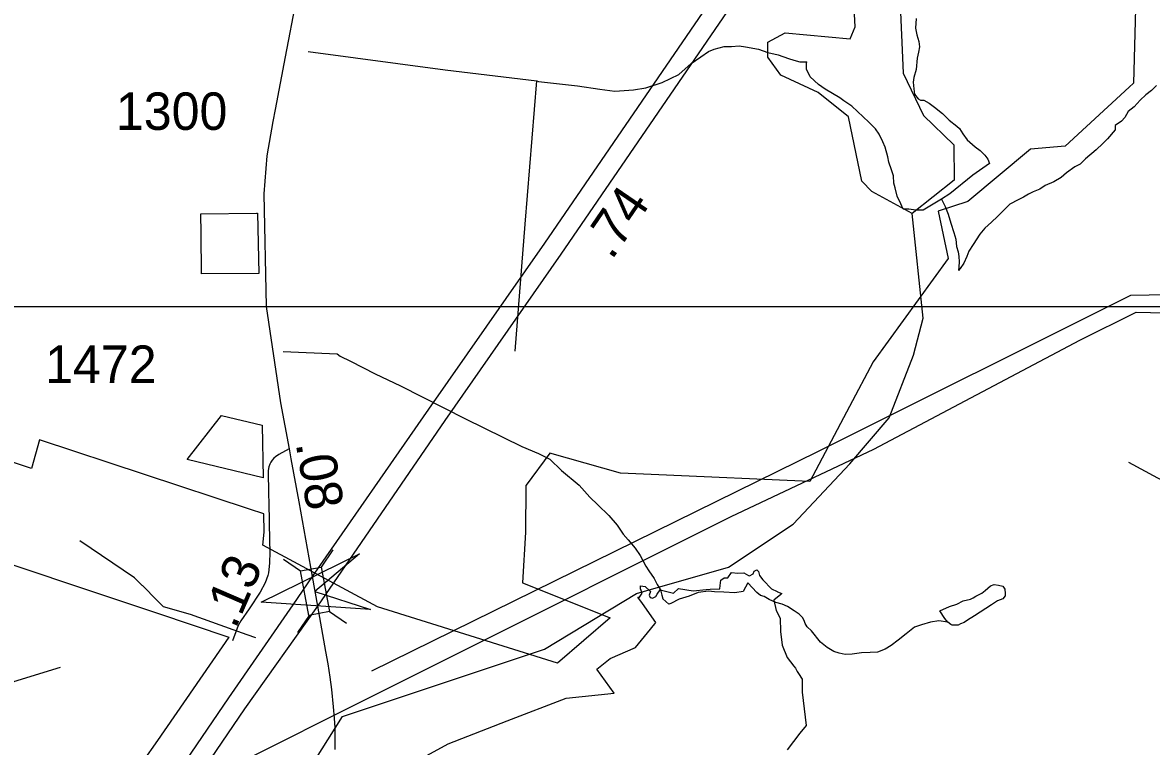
# Model space of a CAD drawing. Extents: x 2206922 to 2357709, y 510027 to 673830.
# Drawn here: x 2297879 to 2301643, y 609285 to 611701 of the extents above; entities that cross this region are included whole.
import ezdxf

# ---------------------------------------------------------------- set-up
doc = ezdxf.new("R2010")
doc.units = 0
for name, color, linetype in [('Exist Boundary Political City Limit New', 7, 'Continuous'), ('Exist Hydrographic Creek Single Shore', 7, 'Continuous'), ('Exist Hydrographic Misc Water Feature', 7, 'Continuous'), ('Exist Hydrographic Pond Under 1500 Sq Ft', 7, 'Continuous'), ('Exist Road Non-System Type 51', 7, 'Continuous'), ('Exist Road Primary Interstate Divided Center Attributed', 7, 'Continuous'), ('Exist Road Primary Interstate Service Mileage Tenths English Label', 7, 'Continuous'), ('Exist Road Secondary Mileage Hundredths English Label', 7, 'Continuous'), ('Exist Road Secondary Structure Standard Bridge Attributed CELL', 7, 'Continuous'), ('Exist Road Secondary Structure Standard Bridge CELL', 7, 'Continuous'), ('Exist Road Secondary Type 51 Attributed', 7, 'Continuous'), ('Exist Road Secondary Type 51 Number Label', 7, 'Continuous'), ('Exist Utilities Electrical Transmission Line', 7, 'Continuous'), ('Map Preparation Boundary City Limit Buffer Line', 7, 'Continuous'), ('Map Preparation Inset Cut Line', 7, 'Continuous')]:
    doc.layers.add(name, color=color, linetype=linetype)

msp = doc.modelspace()

# ---------------------------------------------------------------- linework, layer by layer
at = {"layer": 'Exist Boundary Political City Limit New'}
for points in [[(2301595.8, 611955.4), (2301583.2, 611498.7), (2301568.8, 611485.4), (2301355, 611288.4), (2301239.8, 611278.1), (2301030.8, 611103.3), (2300932.2, 611071.2), (2300965.2, 610913), (2300715, 610569.1), (2300636.5, 610420), (2300504.5, 610169.6), (2300000, 610191.3), (2299872.8, 610197.1), (2299637, 610264.2), (2299557.5, 610157), (2299557, 610156.4), (2299557, 610153.1), (2299555.8, 610000), (2299545.5, 609830.8), (2299838.2, 609714.4), (2299662.5, 609563.6), (2299062.8, 609750.7), (2298680.2, 609957.1), (2298683.8, 610000)], [(2298666, 610862.9), (2298475.5, 610862.4), (2298474, 610996.3), (2298473.2, 611062.4), (2298659, 611065.1), (2298662.5, 611065.2), (2298666, 610862.9)], [(2298542, 610390.1), (2298678, 610357.3), (2298681.5, 610181.9), (2298427, 610242.6), (2298542, 610390.1)], [(2298683.8, 610000), (2298683, 610060.9), (2298635.8, 610076.6), (2297935.5, 610308.8), (2297908, 610212.9), (2297609.5, 610311.6)], [(2297770, 609917), (2298041.8, 609825.8), (2298325.2, 609730.6), (2298567, 609649.4), (2298328.2, 609305.6), (2298278.8, 609234.3)], [(2299214.5, 609247.9), (2299297.5, 609294.4), (2299494.5, 609370.5), (2299691.8, 609446.5), (2299851.8, 609463.5), (2299793.2, 609542.6), (2299838, 609578.6), (2299923, 609615.1), (2299963.2, 609664.7), (2299987, 609694.1), (2299990.8, 609698.7), (2299946, 609761.8), (2299930.8, 609783), (2299936.5, 609783.9), (2299945, 609796.4), (2299939.5, 609811.6), (2299939.5, 609821.7), (2299954.8, 609819), (2299973.2, 609802), (2299968.2, 609790.6), (2299971.8, 609782.8), (2299976.2, 609781.3), (2299979.5, 609780.2), (2299990.5, 609785.6), (2299995.2, 609793.1), (2300005, 609808.2), (2300049.8, 609796.4), (2300065.8, 609812.8), (2300115.5, 609804.7), (2300158.5, 609809.4), (2300171.2, 609809.9), (2300203.5, 609811.2), (2300205, 609822.1), (2300207.2, 609840), (2300218, 609848.2), (2300230.5, 609847.6), (2300242.8, 609866.1), (2300264.2, 609863.6), (2300284.2, 609864.7), (2300300, 609856.2), (2300302.5, 609854.9), (2300314.5, 609861.4), (2300318.2, 609870.2), (2300327.2, 609874.7), (2300332.8, 609868.6), (2300335.8, 609856.2), (2300347.8, 609841.1), (2300348.5, 609840.2)], [(2300348.5, 609840.2), (2300375.8, 609810.8), (2300395, 609802), (2300395.8, 609801.6), (2300410.2, 609795.2), (2300407, 609792.4), (2300383.5, 609773.2), (2300392.2, 609738.4), (2300405, 609712.9), (2300406.5, 609668.4), (2300411.5, 609622.7), (2300428.8, 609581.6), (2300450.2, 609553.7), (2300455.8, 609546.5), (2300462, 609535.8), (2300466.5, 609528.8), (2300479, 609510), (2300478, 609473.5), (2300479, 609466.6), (2300491.5, 609354.9), (2300471.2, 609329.1), (2300428, 609273.9)]]:
    msp.add_lwpolyline(points, dxfattribs=at)
at = {"layer": 'Exist Hydrographic Creek Single Shore'}
msp.add_lwpolyline([(2298012.3, 608776.9), (2298210.8, 608879.9), (2298386.5, 608905), (2298603.8, 609010.2), (2298828.3, 609199), (2298945.2, 609385.7)], dxfattribs=at)
at = {"layer": 'Exist Hydrographic Misc Water Feature'}
for points in [[(2300858.7, 611713.7), (2300856.8, 611682), (2300861.3, 611659.8), (2300867.3, 611637.8), (2300869.9, 611619.9), (2300866.1, 611601.9), (2300862.4, 611581.7), (2300858.5, 611543.8), (2300850.9, 611517.8), (2300849, 611501.8), (2300851.3, 611480), (2300853.3, 611461.8), (2300865.6, 611445.8), (2300873.4, 611442.2), (2300883.7, 611442.2), (2300901.5, 611432.2), (2300920.2, 611418.5), (2300946.2, 611396.8), (2300968.2, 611375.2), (2300994.2, 611355.5), (2301002.6, 611347.7), (2301014.5, 611329.7), (2301028.7, 611309.7), (2301054.9, 611286.3), (2301071.7, 611274.1), (2301087.3, 611258.3), (2301097.8, 611244.6), (2301103.5, 611230.7), (2301048.1, 611192), (2300971, 611129.4), (2300943.4, 611110.9)], [(2299593.9, 611506.3), (2299599.4, 611504.3), (2299729.7, 611489.5), (2299803.9, 611478.3), (2299854.1, 611471.2), (2299916, 611475.7), (2299957.5, 611482.4), (2300011.6, 611500.6), (2300067, 611527.1), (2300108.8, 611563.8), (2300140.6, 611586.2), (2300166, 611604.3), (2300184.5, 611612.4), (2300202.1, 611616.7), (2300218.1, 611621.2), (2300242.5, 611621.2), (2300267.9, 611623.4), (2300289.9, 611619.7), (2300332.3, 611612.1), (2300364.3, 611600.4), (2300397.9, 611592.9), (2300432.6, 611581.2), (2300450.2, 611575.3), (2300470.5, 611569.8), (2300494.3, 611569.8)], [(2298831.1, 611604.2), (2299287.6, 611542.7), (2299593.9, 611506.3)], [(2300943.4, 611110.9), (2300881.6, 611074.4), (2300857.8, 611074.3), (2300833.7, 611077.9), (2300815.8, 611077.8), (2300807.4, 611095.7), (2300795.5, 611121.4), (2300789, 611149.1), (2300784.4, 611165.2), (2300782.6, 611189.4), (2300776, 611209), (2300768, 611235), (2300763.7, 611253.1), (2300755.5, 611284.8), (2300746.9, 611302.7), (2300735.2, 611328.4), (2300722.9, 611346.4), (2300700.6, 611368.1), (2300644, 611421.6), (2300617.5, 611439.4), (2300604, 611449.1), (2300555.4, 611478.7), (2300533.3, 611494.2), (2300504.7, 611520), (2300496.8, 611535.8), (2300492.7, 611544.2), (2300492.7, 611553.9), (2300492.7, 611564), (2300494.3, 611569.8)], [(2299521.5, 610603.9), (2299554.9, 611027.9), (2299593.9, 611506.3)], [(2301660.6, 611490.3), (2301643, 611474.3), (2301624.9, 611460), (2301605.3, 611441.9), (2301585.6, 611419.7), (2301565.9, 611403.6), (2301554, 611383.5), (2301543.7, 611371.2), (2301522.4, 611357), (2301522.6, 611343.2), (2301496.6, 611312.7), (2301480.8, 611296.8), (2301459.3, 611276.5), (2301423.6, 611246.2), (2301405.5, 611227.8), (2301387.7, 611219.6), (2301360, 611199.4), (2301342.2, 611183.4), (2301318.2, 611169.2), (2301288.5, 611156.7), (2301270.6, 611144.3), (2301248.9, 611136.3), (2301232.7, 611128.2), (2301216.9, 611118), (2301199.1, 611109.7), (2301171.2, 611095.2), (2301153.5, 611077.2), (2301129.7, 611053.2), (2301110.1, 611034.7), (2301087.9, 611014.5), (2301070.5, 610994.4), (2301048.8, 610960.4), (2301034.8, 610938.1), (2301027.2, 610919.8), (2301017.6, 610897.7), (2301005.5, 610879.7), (2301000, 610873.6)], [(2300943.4, 611110.9), (2300955.5, 611087.1), (2300965.7, 611061.3), (2300973.9, 611031.3), (2300984.4, 610999.7), (2300990.5, 610977.6), (2300992.8, 610953.8), (2300998.7, 610935.9), (2301001.2, 610919.7), (2301001.6, 610901.8), (2301001.4, 610885.6), (2301000, 610873.6)], [(2298945.2, 609385.7), (2299618.9, 609609.6), (2299925.9, 609795.9), (2300232.9, 609883.8), (2300447.9, 610027), (2300637, 610228.3), (2300769.1, 610381.3), (2300850.1, 610591.3), (2300882, 610714.1), (2300844.9, 611063.6)], [(2298747.9, 610603.6), (2298928.1, 610595.6), (2298937.7, 610587.6), (2298972.2, 610570.3), (2299054.2, 610529.1), (2299138.7, 610488), (2299356, 610378.2), (2299543.1, 610286.4), (2299599, 610263), (2299637, 610243.5), (2299675.7, 610206), (2299734.4, 610156.6), (2299770.7, 610116.7), (2299796.5, 610091.3), (2299833.2, 610055.8), (2299861.5, 610024), (2299881.6, 609994.1), (2299897.8, 609974.3), (2299922, 609946.6), (2299938.4, 609922.7), (2299956.9, 609887.1), (2299966.9, 609871), (2299985.1, 609845.5), (2299995.4, 609825.3), (2300005.7, 609807.6), (2300010, 609789.9), (2300013.9, 609777.9), (2300034.2, 609759.8)], [(2300297.2, 609830.9), (2300281.4, 609802.5), (2300254, 609798.1), (2300217.7, 609799.9), (2300185.7, 609801.5), (2300166, 609803.3), (2300131.8, 609799.1), (2300102, 609786.6), (2300068, 609776.2), (2300040.1, 609762.2), (2300034.2, 609759.8)], [(2300964.5, 609700.1), (2300933.9, 609703.9), (2300906.4, 609699.5), (2300876.5, 609691), (2300852.7, 609682.8), (2300824.8, 609660.7), (2300798.8, 609640.2), (2300775, 609621.9), (2300755.5, 609609.8), (2300729.7, 609599.6), (2300705.3, 609599.2), (2300675.8, 609597.1), (2300645.6, 609592.8), (2300621.8, 609592.3), (2300601.5, 609596.2), (2300583.9, 609602.1), (2300561.3, 609615.6), (2300539.4, 609633.5), (2300509.1, 609670.9), (2300494.7, 609684.8), (2300488.8, 609695), (2300486.7, 609702.7), (2300480.6, 609714.9), (2300468, 609726.6), (2300452.3, 609738.3), (2300429.9, 609752.2), (2300411.7, 609760.2), (2300390.1, 609765.9), (2300368, 609775.7), (2300351.8, 609785.5), (2300339.7, 609789.3), (2300327.6, 609799.2), (2300297.2, 609830.9)], [(2300964.5, 609700.1), (2300954, 609711.8), (2300938, 609737.7), (2300969.6, 609752), (2300994, 609760.1), (2301015.7, 609770.6), (2301039.5, 609776.8), (2301049.2, 609781), (2301057.2, 609787.1), (2301077.5, 609797), (2301088.9, 609805.4), (2301107, 609821.4), (2301118.7, 609825.7), (2301132.8, 609823.6), (2301147.2, 609819.8), (2301154.8, 609810.1), (2301155, 609795.9), (2301155, 609788.2), (2301147.4, 609778), (2301129.7, 609771.7), (2301109.7, 609757.7), (2301071.9, 609733), (2301053.7, 609721.1), (2301030.1, 609706.8), (2301018.2, 609698.5), (2301006.3, 609694.6), (2300998.5, 609690.5), (2300978.4, 609690.3), (2300974.5, 609692.1), (2300964.5, 609700.1)]]:
    msp.add_lwpolyline(points, dxfattribs=at)
at = {"layer": 'Exist Hydrographic Pond Under 1500 Sq Ft'}
msp.add_lwpolyline([(2300844.9, 611063.6), (2300711, 611137), (2300677, 611171.7), (2300632.9, 611386.5), (2300532, 611467.7), (2300406.9, 611525), (2300363.9, 611585.6), (2300363.9, 611634.9), (2300421.9, 611666.7), (2300638.9, 611646), (2300655.1, 611686), (2300644, 611895.6), (2300702, 611904.5), (2300777.9, 611838.6), (2300803.9, 611787.2), (2300815, 611531.7), (2300882.9, 611390.1), (2300984, 611292.4), (2300985, 611174.3), (2300844.9, 611063.6)], dxfattribs=at)
at = {"layer": 'Exist Road Non-System Type 51'}
for p, q in [((2298279.4, 609821.1), (2298277.7, 609822.8)), ((2298627.5, 609657.9), (2298580.5, 609674.6)), ((2298656.3, 609647.6), (2298627.5, 609657.9))]:
    msp.add_line(p, q, dxfattribs=at)
for points in [[(2302669.5, 609785.8), (2302626.9, 609800), (2302263.5, 609920.8), (2301997.8, 610015.3), (2301874.8, 610070.3), (2301782.6, 610123), (2301664, 610180.1), (2301567.3, 610232.9)], [(2298277.7, 609822.8), (2298252.2, 609848.3), (2298069.2, 609971.4)], [(2298580.5, 609674.6), (2298438.2, 609725.3), (2298348.8, 609751.6), (2298326.9, 609773.6), (2298279.4, 609821.1)]]:
    msp.add_lwpolyline(points, dxfattribs=at)
at = {"layer": 'Exist Road Primary Interstate Divided Center Attributed'}
for points in [[(2301053.9, 613030.6), (2300322.2, 611991.3), (2299619.5, 610965.1), (2299232.7, 610410.4), (2298844.5, 609852.1)], [(2301111.8, 612998.5), (2300376.1, 611953.9), (2299673.5, 610927.8), (2299286.6, 610372.9), (2298862.1, 609753.4)], [(2298844.5, 609852.1), (2298779.6, 609757.5), (2298564.9, 609447.7), (2298280.6, 609029.8), (2298078.5, 608714.6), (2297910.7, 608420), (2297811.4, 608214.4), (2297736.1, 608043.2), (2297575.1, 607625.2), (2297438.1, 607145.6), (2297328.5, 606669.4), (2297208.7, 606052.8), (2297112.8, 605669.1), (2297040.9, 605439.5), (2296893.6, 605018.2), (2296605.9, 604305.6), (2296386.7, 603730), (2296248.2, 603378.4), (2296202.7, 603264.5), (2296044.3, 602853), (2295787.4, 602202.1), (2295553.8, 601595.1)], [(2298862.1, 609753.4), (2298618.9, 609410.6), (2298335.4, 608993.6), (2298134.7, 608680.6), (2297968.8, 608389.4), (2297871, 608186.9), (2297796.7, 608018.1), (2297637.4, 607604.4), (2297501.7, 607129.2), (2297392.7, 606655.8), (2297272.7, 606038.5), (2297176, 605651.3), (2297103.1, 605418.9), (2296955, 604995), (2296667, 604281.6), (2296448.1, 603706.8), (2296328.1, 603387.7), (2296105.3, 602828.8), (2295848.5, 602178.3), (2295615.8, 601573.6)]]:
    msp.add_lwpolyline(points, dxfattribs=at)
at = {"layer": 'Exist Road Secondary Structure Standard Bridge Attributed CELL'}
msp.add_lwpolyline([(2299038.9, 609742.7), (2298673.9, 609766.6), (2299002, 609928.4), (2298853.3, 609802.3)], close=True, dxfattribs=at)
at = {"layer": 'Exist Road Secondary Structure Standard Bridge CELL'}
for p, q in [((2298913.6, 609941), (2298874.6, 609884)), ((2298748.3, 609909.9), (2298805.3, 609871)), ((2298834.5, 609722.7), (2298795.6, 609665.7)), ((2298902.3, 609735.5), (2298959.2, 609696.6))]:
    msp.add_line(p, q, dxfattribs=at)
msp.add_lwpolyline([(2298874.6, 609884), (2298902.6, 609735.5), (2298833.2, 609722.5), (2298805.3, 609871)], close=True, dxfattribs=at)
at = {"layer": 'Exist Road Secondary Type 51 Attributed'}
for points in [[(2299217.4, 614085.3), (2299172.2, 613802.4), (2299073.8, 613299.7), (2299010.7, 612926.9), (2298985, 612833.9), (2298909.6, 612420.8), (2298850.3, 612127.8), (2298828.7, 611996), (2298819.5, 611940.3), (2298816.6, 611924), (2298791, 611779.2), (2298754.4, 611585.8), (2298720.5, 611410.9), (2298712.7, 611370.4), (2298693.6, 611256.2), (2298683.4, 611128.7), (2298691.2, 610753.3), (2298739.1, 610431.7), (2298767.3, 610278.4)], [(2298767.3, 610278.4), (2298733.7, 610259.1), (2298722.6, 610252.1), (2298716.3, 610246.7), (2298711.2, 610241), (2298706.8, 610234), (2298703.3, 610226.7), (2298700.1, 610218.5), (2298697.9, 610206.1), (2298698.2, 610127.6), (2298699.8, 610098.7), (2298702.3, 609971.7), (2298702.9, 609935.2), (2298701.7, 609896.8), (2298699.1, 609864.7), (2298696.9, 609856.1), (2298687.1, 609831.3), (2298670.9, 609799.6), (2298634.7, 609745), (2298607, 609704.6), (2298597.2, 609689.4), (2298589.9, 609667.5), (2298578.8, 609637.3)], [(2298767.3, 610278.4), (2298773.3, 610245.4), (2298800.1, 610101.6), (2298844.5, 609852.1)], [(2298844.5, 609852.1), (2298862.1, 609753.4)], [(2298862.1, 609753.4), (2298882.7, 609639.8), (2298888.7, 609601.7), (2298896.7, 609561.1), (2298903.7, 609516), (2298908.7, 609475), (2298914.8, 609417.5), (2298917.9, 609379.1), (2298919.5, 609347.4), (2298919.5, 609323.5), (2298919.5, 609274.6)]]:
    msp.add_lwpolyline(points, dxfattribs=at)
at = {"layer": 'Exist Utilities Electrical Transmission Line'}
for points in [[(2302644.6, 610789.1), (2302131.5, 610799.6), (2301573.6, 610790.5)], [(2301573.6, 610790.5), (2300530, 610268.7), (2299042.7, 609536.9)], [(2298340.3, 609100.8), (2300242.1, 610052.4), (2300717.2, 610277.6), (2301404.8, 610640.4), (2301592.4, 610734.2), (2302646.6, 610709.4)], [(2297568.8, 609326.6), (2297849.4, 609502.3), (2298004.7, 609549.7)]]:
    msp.add_lwpolyline(points, dxfattribs=at)
at = {"layer": 'Map Preparation Boundary City Limit Buffer Line'}
for points in [[(2301595.8, 611955.4), (2301583.2, 611498.7), (2301568.8, 611485.4), (2301355, 611288.4), (2301239.8, 611278.1), (2301030.8, 611103.3), (2300932.2, 611071.2), (2300965.2, 610913), (2300715, 610569.1), (2300636.5, 610420), (2300504.5, 610169.6), (2300000, 610191.3), (2299872.8, 610197.1), (2299637, 610264.2), (2299557.5, 610157), (2299557, 610156.4), (2299557, 610153.1), (2299555.8, 610000), (2299545.5, 609830.8), (2299838.2, 609714.4), (2299662.5, 609563.6), (2299062.8, 609750.7), (2298680.2, 609957.1), (2298683.8, 610000)], [(2298666, 610862.9), (2298475.5, 610862.4), (2298474, 610996.3), (2298473.2, 611062.4), (2298659, 611065.1), (2298662.5, 611065.2), (2298666, 610862.9)], [(2298542, 610390.1), (2298678, 610357.3), (2298681.5, 610181.9), (2298427, 610242.6), (2298542, 610390.1)], [(2298683.8, 610000), (2298683, 610060.9), (2298635.8, 610076.6), (2297935.5, 610308.8), (2297908, 610212.9), (2297609.5, 610311.6)], [(2297770, 609917), (2298041.8, 609825.8), (2298325.2, 609730.6), (2298567, 609649.4), (2298328.2, 609305.6), (2298278.8, 609234.3)], [(2299214.5, 609247.9), (2299297.5, 609294.4), (2299494.5, 609370.5), (2299691.8, 609446.5), (2299851.8, 609463.5), (2299793.2, 609542.6), (2299838, 609578.6), (2299923, 609615.1), (2299963.2, 609664.7), (2299987, 609694.1), (2299990.8, 609698.7), (2299946, 609761.8), (2299930.8, 609783), (2299936.5, 609783.9), (2299945, 609796.4), (2299939.5, 609811.6), (2299939.5, 609821.7), (2299954.8, 609819), (2299973.2, 609802), (2299968.2, 609790.6), (2299971.8, 609782.8), (2299976.2, 609781.3), (2299979.5, 609780.2), (2299990.5, 609785.6), (2299995.2, 609793.1), (2300005, 609808.2), (2300049.8, 609796.4), (2300065.8, 609812.8), (2300115.5, 609804.7), (2300158.5, 609809.4), (2300171.2, 609809.9), (2300203.5, 609811.2), (2300205, 609822.1), (2300207.2, 609840), (2300218, 609848.2), (2300230.5, 609847.6), (2300242.8, 609866.1), (2300264.2, 609863.6), (2300284.2, 609864.7), (2300300, 609856.2), (2300302.5, 609854.9), (2300314.5, 609861.4), (2300318.2, 609870.2), (2300327.2, 609874.7), (2300332.8, 609868.6), (2300335.8, 609856.2), (2300347.8, 609841.1), (2300348.5, 609840.2)], [(2300348.5, 609840.2), (2300375.8, 609810.8), (2300395, 609802), (2300395.8, 609801.6), (2300410.2, 609795.2), (2300407, 609792.4), (2300383.5, 609773.2), (2300392.2, 609738.4), (2300405, 609712.9), (2300406.5, 609668.4), (2300411.5, 609622.7), (2300428.8, 609581.6), (2300450.2, 609553.7), (2300455.8, 609546.5), (2300462, 609535.8), (2300466.5, 609528.8), (2300479, 609510), (2300478, 609473.5), (2300479, 609466.6), (2300491.5, 609354.9), (2300471.2, 609329.1), (2300428, 609273.9)]]:
    msp.add_lwpolyline(points, dxfattribs=at)
at = {"layer": 'Map Preparation Inset Cut Line'}
for p, q in [((2295297.4, 610753.3), (2298634.3, 610753.3)), ((2298634.3, 610753.3), (2298682.3, 610753.3)), ((2298682.3, 610753.3), (2298691.2, 610753.3)), ((2298691.2, 610753.3), (2301991.9, 610753.3))]:
    msp.add_line(p, q, dxfattribs=at)

# ---------------------------------------------------------------- texts
at = {"layer": 'Exist Road Primary Interstate Service Mileage Tenths English Label'}
msp.add_text('.74', height=125, rotation=55.5969, dxfattribs=at).set_placement((2299843.3, 610905.5))
at = {"layer": 'Exist Road Secondary Mileage Hundredths English Label'}
for s, rotation, p in [('.08', 279.7788, (2298789.1, 610296.3)), ('.13', 66.6003, (2298588.6, 609674.3))]:
    msp.add_text(s, height=125, rotation=rotation, dxfattribs=at).set_placement(p)
at = {"layer": 'Exist Road Secondary Type 51 Number Label'}
for s, p in [('1300', (2298189.8, 611342.5)), ('1472', (2297953.8, 610498.3))]:
    msp.add_text(s, height=125, dxfattribs=at).set_placement(p)

doc.saveas('drawing.dxf')
